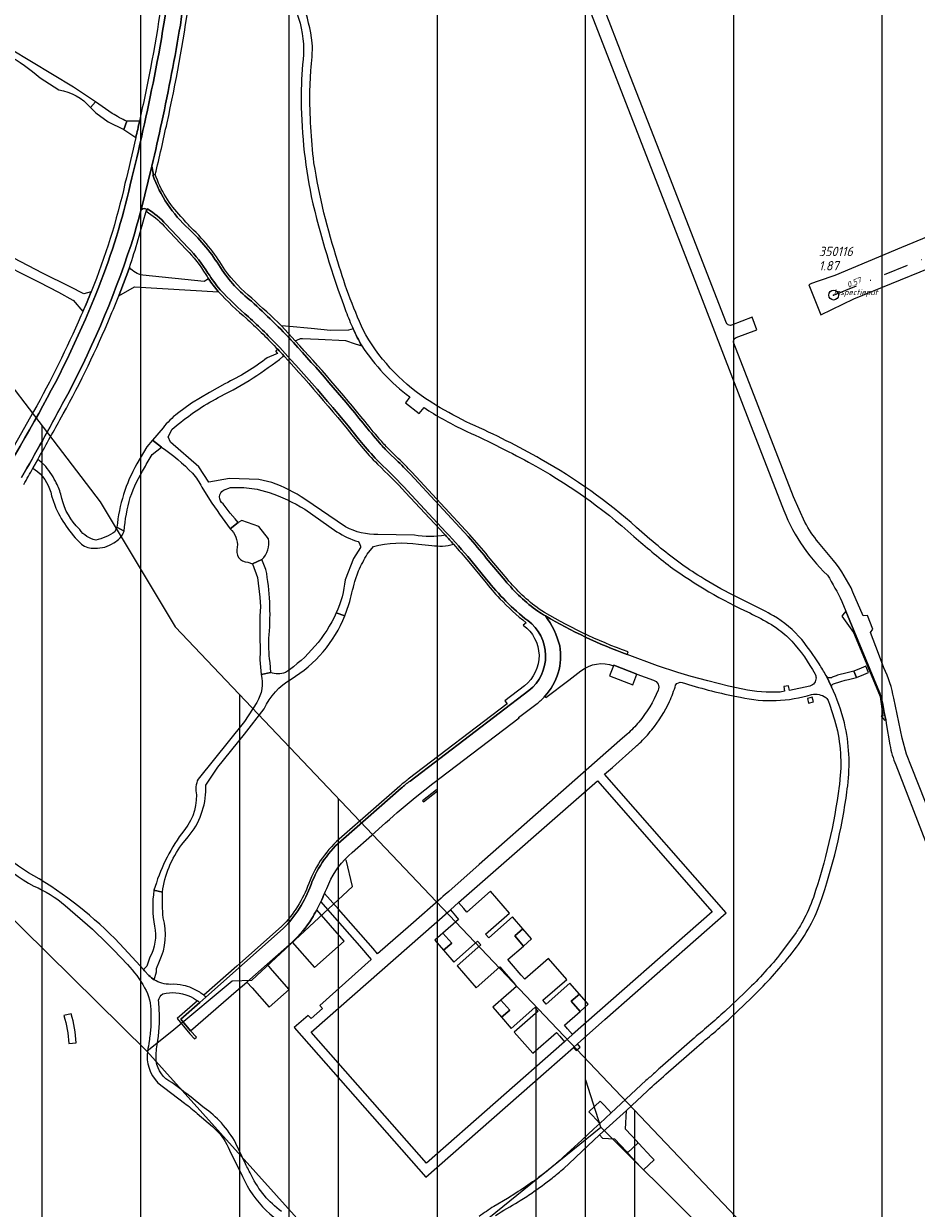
# Model space of a CAD drawing. Extents: x 148869 to 161638, y 453607 to 469810.
# Tile 390 of 656: x 155794 to 155975, y 462222 to 462462. Entities that reach past the tile are written whole.
import ezdxf
from ezdxf.lldxf.tags import DXFTag

# ---------------------------------------------------------------- set-up
doc = ezdxf.new("R2010")
doc.units = 0
doc.header["$PDMODE"] = 32
doc.header["$PDSIZE"] = 2
doc.linetypes.add('RI-VWA', pattern=[11, 5, -3, 0, -3])
doc.layers.get('0').update_dxf_attribs({"linetype": 'CONTINUOUS'})
doc.layers.get('DEFPOINTS').update_dxf_attribs({"linetype": 'CONTINUOUS'})
for name, color, linetype in [('2022', 10, 'CONTINUOUS'), ('2022 hatch', 10, 'CONTINUOUS'), ('2024 hatch', 160, 'CONTINUOUS')]:
    doc.layers.add(name, color=color, linetype=linetype)
for name, color, linetype, lineweight in [('B-OI-RI-DRUKLEIDING-G-niet meenemen', 190, 'RI-PERS', 18), ('B-OI-RI-VACUUMLEIDING-G-niet meenemen', 190, 'RI-VACUUM', 18), ('B-OI-RI-VWA-BOB-T18', 34, 'CONTINUOUS', 18), ('B-OI-RI-VWA_PUTDEKSELHOOGTE-T25', 34, 'CONTINUOUS', 25), ('B-OI-RI-VWA_PUTNUMMER-T25', 34, 'CONTINUOUS', 25), ('B-OI-RI-VWA_RIOOLPUT-S', 34, 'CONTINUOUS', 25), ('B-OI-RI-VWA_TRANSPORTLEIDING-G', 34, 'RI-VWA', 18), ('B-RO-VH-VERHARDING_ASFALT-GV', 251, 'CONTINUOUS', 18), ('B-RO-VH-VERHARDING_FUNDERING_ZAND-GV', 251, 'CONTINUOUS', 18), ('B-RO-VH-VERHARDING_GESLOTEN-GV', 251, 'CONTINUOUS', 18), ('B-RO-VH-VERHARDING_GRASBETONSTEEN-GV', 251, 'CONTINUOUS', 18), ('B-RO-VH-VERHARDING_HALFVERHARDING-GV', 251, 'CONTINUOUS', 18), ('B-RO-VH-VERHARDING_HALFVERHARDING_GRIND-GV', 251, 'CONTINUOUS', 18), ('B-RO-VH-VERHARDING_OPEN-GV', 251, 'CONTINUOUS', 18), ('B-RO-VH-VERHARDING_STRAATBAKSTEEN-GV', 251, 'CONTINUOUS', 18)]:
    doc.layers.add(name, color=color, linetype=linetype, lineweight=lineweight)
doc.styles.add('NLCS-ISO-M500-T18_CURSIEF', font='NLCS-ISO.ttf', dxfattribs={"oblique": 15, "height": 0.9})
doc.styles.add('NLCS-ISO-M750-T25_CURSIEF', font='NLCS-ISO.ttf', dxfattribs={"oblique": 15, "height": 1.875})
tags = doc.linetypes.add('RI-PERS', pattern='A,7,-2,["P",Standard,S=1.8,R=0,X=-0.5,Y=-0.9],-2,7,-2,[102,NLCS.SHX,S=1,R=180,X=0,Y=0],-2', length=22).pattern_tags.tags
tags[6] = DXFTag(74, 10)
tags = doc.linetypes.add('RI-VACUUM', pattern='A,7,-2,["V",Standard,S=1.8,R=0,X=-0.5,Y=-0.9],-2,7,-2,[102,NLCS.SHX,S=1,R=180,X=0,Y=0],-2', length=22).pattern_tags.tags
tags[6] = DXFTag(74, 10)

# ---------------------------------------------------------------- blocks, each defined once
blk = doc.blocks.new('ACMAP_ANN_TEMPLATE_vwa-nap-l')
at = {"color": 0, "linetype": 'ByBlock', "style": 'NLCS-ISO-M500-T18_CURSIEF', "oblique": 15}
blk.add_attdef('vwa-nap-l', (3.3, 0.2), '', height=1.2, dxfattribs=at)
blk = doc.blocks.new('ACMAP_ANN_TEMPLATE_type knoop')
at = {"layer": 'DEFPOINTS', "style": 'NLCS-ISO-M500-T18_CURSIEF', "oblique": 15}
blk.add_attdef('type_knoop', (0, 0), '', height=1.2, dxfattribs=at)
blk = doc.blocks.new('ACMAP_ANN_TEMPLATE_vwa-puth')
at = {"color": 0, "linetype": 'ByBlock', "style": 'NLCS-ISO-M750-T25_CURSIEF', "oblique": 15}
blk.add_attdef('vwa-puth', (-3, 5), '', height=1.88, dxfattribs=at)
blk = doc.blocks.new('ACMAP_ANN_TEMPLATE_vwa-putnr')
at = {"color": 0, "linetype": 'ByBlock', "style": 'NLCS-ISO-M750-T25_CURSIEF', "oblique": 15}
blk.add_attdef('vaw-putnr', (-3, 7.9), '', height=1.88, dxfattribs=at)

msp = doc.modelspace()

# ---------------------------------------------------------------- hatches: boundary and pattern name
at = {"layer": '2022 hatch'}
h = msp.add_hatch(dxfattribs=at)
h.set_pattern_fill('ANSI31', color=256, scale=19.992, angle=45)
h.set_pattern_definition([(90, (0, 0), (-19.992, 0), [])])
h.paths.add_polyline_path([(155957.39, 462199.72), (155824.6, 462339.47), (155809.4, 462364.77), (155712.06, 462492.35), (155741.32, 462534.94), (155724.45, 462653.5), (155647.56, 462844.84), (155571.03, 462835.78), (155539.5, 462940.93), (155214.41, 462860.04), (154975.03, 462800.21), (154771.75, 462639.51), (154795.06, 462617.84), (154687.68, 462525.32), (154739.27, 462359.61), (154777.22, 462294.15), (154815.26, 462238.26), (154900.32, 462169.47), (154928.55, 462144.03), (154992.39, 461993.67), (155064.08, 461959.84), (155069.75, 461944.78), (155080.62, 461929.02), (155099.54, 461841.43), (155124.54, 461788.65), (155176.21, 461747.53), (155253.1, 461670.14), (155301.18, 461625.42), (155386.96, 461536.3), (155426.74, 461562.76), (155670.4, 461472.54), (155778.97, 461514.91), (155823.82, 461578.91), (155914.94, 461739.53), (155884.36, 461781.4), (155900.67, 461812.33), (155940.19, 461941.25), (155946.89, 461971.72), (155993.5, 462030.18), (155993.12, 462149.22)])
at = {"layer": '2024 hatch'}
h = msp.add_hatch(dxfattribs=at)
h.set_pattern_fill('ANSI31', color=256, scale=29.988, angle=45)
h.set_pattern_definition([(90, (0, 0), (-29.988, 0), [])])
h.paths.add_polyline_path([(155468.24, 462509.2), (155430.3, 462608.99), (155317.39, 462696.7), (155326.79, 462885.8), (155421.55, 463128.67), (155681.88, 463221.51), (155808.81, 463270.9), (155858.2, 463353.96), (156235.32, 463468.35), (156395.06, 463466.8), (156874.43, 463576.88), (157060.31, 463303.94), (157149.74, 462870.77), (157067.92, 462815.11), (157047.81, 462789.79), (157071.17, 462711.57), (156936.5, 462350.7), (156856.27, 462251.62), (156803.36, 462113.22), (156627.76, 461893.96), (156524.84, 461717.19), (156312.22, 461660.25), (156176.03, 461568.49), (155937.87, 461968.15)])

# ---------------------------------------------------------------- linework, layer by layer
at = {"layer": '2022', "flags": 128}
msp.add_lwpolyline([(154900.32, 462169.47), (154815.26, 462238.26), (154777.22, 462294.15), (154739.27, 462359.61), (154687.68, 462525.32), (154795.06, 462617.84), (154771.75, 462639.51), (154975.03, 462800.21), (155214.41, 462860.04), (155539.5, 462940.93), (155571.03, 462835.78), (155647.56, 462844.84), (155724.45, 462653.5), (155741.32, 462534.94), (155712.06, 462492.35), (155809.4, 462364.77), (155824.6, 462339.47), (155957.39, 462199.72)], dxfattribs=at)
at = {"layer": 'B-OI-RI-DRUKLEIDING-G-niet meenemen'}
for p, q in [((155860.5, 462286.9), (155859.2, 462292.3)), ((155784, 462288), (155818.84, 462253.62)), ((155840.1, 462268), (155860.5, 462286.9)), ((155824.3, 462257.98), (155836.1, 462267.8)), ((155836.1, 462267.8), (155840.1, 462268)), ((155818.84, 462253.62), (155824.3, 462257.98)), ((155818.84, 462253.62), (155858.5, 462209.5)), ((155910.7, 462238.2), (155907.7, 462247.7)), ((155882.4, 462215.3), (155910.7, 462238.2)), ((155931.1, 462217.9), (155910.7, 462238.2))]:
    msp.add_line(p, q, dxfattribs=at)
at = {"layer": 'B-OI-RI-VACUUMLEIDING-G-niet meenemen'}
for p, q in [((155860.5, 462286.9), (155859.2, 462292.3)), ((155784, 462288), (155818.84, 462253.62)), ((155840.1, 462268), (155860.5, 462286.9)), ((155824.3, 462257.98), (155836.1, 462267.8)), ((155836.1, 462267.8), (155840.1, 462268)), ((155818.84, 462253.62), (155824.3, 462257.98)), ((155818.84, 462253.62), (155858.5, 462209.5)), ((155910.7, 462238.2), (155907.7, 462247.7)), ((155882.4, 462215.3), (155910.7, 462238.2)), ((155931.1, 462217.9), (155910.7, 462238.2))]:
    msp.add_line(p, q, dxfattribs=at)
at = {"layer": 'B-OI-RI-VWA_RIOOLPUT-S'}
msp.add_point((155957.81, 462406.62), dxfattribs=at)
at = {"layer": 'B-OI-RI-VWA_TRANSPORTLEIDING-G', "color": 251}
msp.add_line((155957.81, 462406.62), (156004.11, 462425.41), dxfattribs=at)
at = {"layer": 'B-RO-VH-VERHARDING_ASFALT-GV', "flags": 128}
for points in [[(155936.12, 462400.92), (155923.24, 462434.06), (155915.53, 462453.91), (155914.72, 462456.08), (155909.17, 462470.41), (155908.63, 462472.04), (155899.04, 462507.72)], [(156036.68, 462436.41), (156092.87, 462459.43), (156090.54, 462464.95), (156088.4, 462464.08), (156088.28, 462464.03), (156079.08, 462460.35), (156064.01, 462454.38), (156057.02, 462451.62), (156024.22, 462438.01), (156023.23, 462437.6), (155971.52, 462416.23), (155958.03, 462410.61), (155954.71, 462409.46), (155953.35, 462408.94), (155952.8, 462408.69)], [(155908.79, 462463.56), (155918.53, 462438.36), (155930.05, 462408.69), (155940.66, 462381.26), (155947.35, 462364.05)], [(155851.83, 462447.86), (155852.03, 462452.07)], [(155952.8, 462408.69), (155954.95, 462403.32), (155955.22, 462402.62), (155961.89, 462405.86), (156000, 462421.35), (156025.59, 462431.84), (156032.7, 462434.8)], [(155938.1, 462398.02), (155942.28, 462399.61), (155941.32, 462402.13), (155937.16, 462400.52)], [(155952.02, 462360.64), (155949.66, 462365.79), (155937.64, 462396.92)], [(155872.06, 462386), (155871.19, 462384.82), (155873.98, 462382.65), (155874.94, 462383.84)], [(155957.78, 462352.89), (155954.76, 462356.57)], [(155941.39, 462343.94), (155937.5, 462345.87)], [(155967.99, 462331.2), (155966.88, 462334.07), (155965.24, 462338.33), (155965.77, 462338.99), (155964.64, 462341.76), (155963.76, 462341.7), (155961.73, 462346.5)], [(155959.46, 462344.64), (155960.28, 462342.67), (155966.77, 462326.99), (155967.15, 462326.04), (155967.44, 462325.1), (155967.69, 462324.13), (155968.07, 462322.15), (155968.35, 462320.65), (155968.46, 462319.91), (155969.21, 462315.58)], [(155945.24, 462339.92), (155946.35, 462339.18)], [(155939.47, 462326.85), (155936.51, 462327.44), (155932.36, 462328.53), (155929, 462329.41), (155926.31, 462330.21), (155922.19, 462331.58), (155916.07, 462333.89)], [(155913.29, 462331.58), (155913.33, 462331.69), (155917.99, 462329.9), (155921.34, 462328.69)], [(155899.4, 462325.44), (155899.6, 462325.19), (155904.24, 462328.71), (155906.7, 462330.57)], [(155956.28, 462329.62), (155957.4, 462327.33)], [(155957.4, 462327.33), (155956.28, 462329.62)], [(155958.32, 462329.57), (155957.53, 462329.26)], [(155957.8, 462327.93), (155959.26, 462328.42), (155960.12, 462328.66), (155960.81, 462328.84), (155962.45, 462329.25), (155961.93, 462330.49), (155961.64, 462330.44), (155959.71, 462329.96)], [(155952.99, 462327.47), (155948.88, 462326.57), (155948.7, 462327.57), (155947.73, 462327.42), (155947.89, 462326.43), (155947.01, 462326.29)], [(155937.82, 462325.44), (155938.96, 462325.22)], [(155956.79, 462324.36), (155957, 462323.83), (155958.02, 462320.66)], [(155977.81, 462300.39), (155973.56, 462311.12), (155972.55, 462313.74), (155971.66, 462316.92), (155969.98, 462325.02)], [(155916.05, 462317.76), (155914.59, 462316.45), (155886.13, 462291.41), (155879.94, 462285.93), (155879.56, 462285.6), (155879.29, 462285.36), (155878.77, 462284.91), (155878.41, 462284.56), (155878.41, 462284.57), (155872.29, 462279.2), (155865.56, 462273.29), (155864.65, 462274.35), (155857.64, 462282.31), (155854.82, 462285.52)], [(155854.05, 462283.83), (155856.38, 462281.17), (155861.87, 462274.89), (155864.26, 462272.18), (155853.86, 462262.86), (155854.37, 462262.25), (155852.08, 462260.23), (155851.47, 462260.82), (155848.68, 462258.39), (155875.3, 462228.12), (155899.67, 462249.49), (155905.17, 462254.36), (155905.96, 462255.06), (155911.54, 462260), (155936.07, 462281.61), (155911.46, 462309.67), (155913.06, 462311.03), (155917.73, 462315.21), (155918.03, 462315.48), (155918.17, 462315.61)], [(155970.38, 462311.52), (155976.39, 462296.06)], [(155802.34, 462283.11), (155807.85, 462278.27), (155810.84, 462275.42), (155812.2, 462274.01), (155814.97, 462271.15)], [(155950.2, 462277.62), (155946.87, 462273.07)], [(155819.29, 462268.93), (155818.39, 462269.89), (155818.18, 462270.12), (155817.51, 462270.86), (155814.3, 462274.35)], [(155829.58, 462263.43), (155830.83, 462264.54)], [(155939.81, 462265.42), (155935.83, 462261.65)], [(155936.87, 462260.25), (155941.2, 462264.38)], [(155819.68, 462261.38), (155819.66, 462259.38), (155819.65, 462258.41)], [(155929.18, 462255.89), (155922.75, 462250.25)], [(155923.84, 462248.91), (155930.15, 462254.44)], [(155821.11, 462247.22), (155826.48, 462243.09)], [(155825.78, 462245.81), (155823.91, 462247.24)], [(155919.85, 462247.65), (155912.82, 462241.11), (155910.53, 462238.97), (155909.32, 462237.85), (155906.89, 462235.61), (155903.17, 462232.18)], [(155903.24, 462229.88), (155905.47, 462231.93), (155907.09, 462233.48), (155909.24, 462235.49), (155910.46, 462236.64), (155915.88, 462241.59), (155920.15, 462245.59)], [(155829.07, 462240.97), (155832.12, 462238.34)], [(155838.81, 462230.78), (155836.88, 462234.93)], [(155835.58, 462233.55), (155838.2, 462228.22)], [(155893.53, 462224.86), (155891.81, 462223.81), (155889.04, 462222.19)]]:
    msp.add_lwpolyline(points, dxfattribs=at)
at = {"layer": 'B-RO-VH-VERHARDING_ASFALT-GV'}
for points in [[(155852.34, 462457.67, 0.047361), (155850.46, 462465.59)], [(155849.22, 462463.72, -0.094492), (155850.57, 462455.3)], [(155850.57, 462455.3, 0.018559), (155850.07, 462447.22)], [(155852.03, 462452.07, 0.042847), (155852.34, 462457.67)], [(155850.07, 462447.22, 0.049501), (155852.13, 462426.55)], [(155852.68, 462433.41, -0.030503), (155851.83, 462447.86)], [(155857.52, 462413.38, -0.040174), (155852.68, 462433.41)], [(155852.13, 462426.55, 0.033319), (155859.15, 462403.32)], [(155863.14, 462398.56, -0.042155), (155857.52, 462413.38)], [(155859.15, 462403.32, 0.018098), (155860.61, 462399.8)], [(155936.31, 462400.72, -0.072613), (155936.12, 462400.92)], [(155937.16, 462400.52, -0.239338), (155936.31, 462400.72)], [(155860.61, 462399.8, 0.018285), (155862.35, 462396.35)], [(155876.32, 462384.99, -0.118101), (155863.14, 462398.56)], [(155937.57, 462397.27, -0.300123), (155938.1, 462398.02)], [(155862.35, 462396.35, 0.086601), (155872.06, 462386)], [(155937.64, 462396.92, -0.107595), (155937.57, 462397.27)], [(155874.94, 462383.84, 0.033394), (155882.79, 462379.41)], [(155877.36, 462384.35, -0.001127), (155876.32, 462384.99)], [(155884.35, 462380.57, -0.026912), (155877.36, 462384.35)], [(155882.79, 462379.41, -0.016942), (155896.1, 462372.81)], [(155898.64, 462373.36, 0.02665), (155884.35, 462380.57)], [(155896.1, 462372.81, -0.059751), (155917.42, 462357.75)], [(155917.95, 462359.59, 0.053421), (155898.64, 462373.36)], [(155947.35, 462364.05, 0.119143), (155956.56, 462349.95)], [(155922.3, 462355.85, -0.007033), (155917.95, 462359.59)], [(155954.76, 462356.57, -0.055204), (155952.02, 462360.64)], [(155917.42, 462357.75, 0.01404), (155924.79, 462351.65)], [(155930.92, 462349.58, -0.038044), (155922.3, 462355.85)], [(155961.73, 462346.5, 0.065677), (155957.78, 462352.89)], [(155924.79, 462351.65, 0.046663), (155940.84, 462342.28)], [(155956.56, 462349.95, -0.028389), (155959.46, 462344.64)], [(155937.5, 462345.87, -0.022754), (155930.92, 462349.58)], [(155945.64, 462341.7, 0.018908), (155941.39, 462343.94)], [(155916.07, 462333.89, -0.046341), (155899.51, 462341.68)], [(155899.51, 462341.68, -0.09434), (155902.4, 462335.62)], [(155940.84, 462342.28, -0.020436), (155945.24, 462339.92)], [(155951.35, 462336.92, 0.080656), (155945.64, 462341.7)], [(155946.35, 462339.18, -0.055005), (155949.36, 462336.57)], [(155902.4, 462335.62, -0.233515), (155899.4, 462325.44)], [(155949.36, 462336.57, -0.052836), (155954.07, 462329.93)], [(155954.89, 462331.96, 0.029411), (155951.35, 462336.92)], [(155906.7, 462330.57, -0.265343), (155913.29, 462331.58)], [(155956.28, 462329.62, 0.013173), (155954.89, 462331.96)], [(155969.98, 462325.02, 0.064457), (155967.99, 462331.2)], [(155921.34, 462328.69, -0.477784), (155922.3, 462326.66)], [(155925.85, 462327.69, -0.36179), (155927.16, 462328.19)], [(155954.25, 462329.19, -0.335876), (155952.99, 462327.47)], [(155954.07, 462329.93, -0.109834), (155954.25, 462329.19)], [(155957.53, 462329.26, -0.415744), (155956.28, 462329.62)], [(155958.61, 462329.67, 0.010522), (155958.32, 462329.57)], [(155959.71, 462329.96, 0.032827), (155958.61, 462329.67)], [(155922.3, 462326.66, -0.078333), (155918.42, 462320.21)], [(155924.62, 462324.38, 0.03441), (155925.85, 462327.69)], [(155927.16, 462328.19, 0.022691), (155937.82, 462325.44)], [(155947.01, 462326.29, -0.063071), (155939.47, 462326.85)], [(155953.34, 462325.8, -0.197783), (155956.25, 462325.18)], [(155957.4, 462327.33, -0.285714), (155957.57, 462327.82)], [(155959.99, 462320.02, 0.054457), (155957.4, 462327.33)], [(155957.57, 462327.82, -0.131931), (155957.8, 462327.93)], [(155921.02, 462318.63, 0.066341), (155924.62, 462324.38)], [(155938.96, 462325.22, 0.131641), (155953.34, 462325.8)], [(155956.25, 462325.18, -0.111959), (155956.79, 462324.36)], [(155918.42, 462320.21, -0.035303), (155916.05, 462317.76)], [(155918.51, 462315.92, 0.03673), (155921.02, 462318.63)], [(155958.02, 462320.66, -0.093882), (155959.1, 462308.62)], [(155960.66, 462307.29, 0.089851), (155959.99, 462320.02)], [(155918.17, 462315.61, 0.004586), (155918.51, 462315.92)], [(155969.21, 462315.58, 0.0546), (155970.38, 462311.52)], [(155958.93, 462307.21, -0.048053), (155953.72, 462284.71)], [(155959.1, 462308.62, -0.010716), (155958.93, 462307.21)], [(155960.33, 462304.8, 0.005186), (155960.66, 462307.29)], [(155954.58, 462282.15, 0.051287), (155960.33, 462304.8)], [(155781.23, 462300.28, 0.109258), (155796.02, 462287)], [(155797.05, 462288.46, -0.112983), (155782.53, 462301.41)], [(155814.3, 462274.35, 0.070807), (155797.05, 462288.46)], [(155796.02, 462287, -0.076789), (155802.34, 462283.11)], [(155854.82, 462285.52, -0.006031), (155854.05, 462283.83)], [(155953.72, 462284.71, -0.043471), (155951.57, 462279.85)], [(155948.49, 462272.37, 0.077306), (155954.58, 462282.15)], [(155951.57, 462279.85, -0.021082), (155950.2, 462277.62)], [(155814.97, 462271.15, -0.054348), (155818.41, 462266.44)], [(155946.87, 462273.07, -0.029452), (155939.81, 462265.42)], [(155941.2, 462264.38, 0.029594), (155948.49, 462272.37)], [(155820.35, 462268.06, -0.057792), (155819.29, 462268.93)], [(155818.41, 462266.44, -0.13876), (155819.68, 462261.38)], [(155821.9, 462267.35, -0.073092), (155820.35, 462268.06)], [(155823.71, 462267.12, -0.077352), (155821.9, 462267.35)], [(155826.23, 462266.91, 0.064243), (155823.71, 462267.12)], [(155829.58, 462265.51, 0.091779), (155826.23, 462266.91)], [(155821.21, 462263.89, -0.194183), (155822.1, 462265.22)], [(155821.36, 462262.13, 0.013636), (155821.21, 462263.89)], [(155822.1, 462265.22, -0.157018), (155827.35, 462264.78)], [(155827.35, 462264.78, -0.059617), (155829.14, 462263.78)], [(155829.14, 462263.78, -0.01631), (155829.58, 462263.43)], [(155830.4, 462264.91, 0.023868), (155829.58, 462265.51)], [(155830.83, 462264.54, 0.014698), (155830.4, 462264.91)], [(155820.95, 462254.89, 0.055386), (155821.37, 462261.94)], [(155821.37, 462261.94, 0.00558), (155821.36, 462262.13)], [(155935.83, 462261.65, -0.007015), (155929.18, 462255.89)], [(155930.15, 462254.44, 0.011892), (155936.87, 462260.25)], [(155819.65, 462258.41, -0.010019), (155819.33, 462255.62)], [(155819.33, 462255.62, -0.00746), (155819.01, 462253.61)], [(155820.75, 462251.58, -0.057445), (155820.95, 462254.89)], [(155819.01, 462253.61, 0.234426), (155821.11, 462247.22)], [(155823.91, 462247.24, -0.245544), (155820.75, 462251.58)], [(155921.61, 462249.22, -0.000881), (155919.85, 462247.65)], [(155922.75, 462250.25, -0.00092), (155921.61, 462249.22)], [(155920.15, 462245.59, -0.005133), (155923.84, 462248.91)], [(155830.43, 462242.15, 0.020731), (155825.78, 462245.81)], [(155826.48, 462243.09, -0.009746), (155829.07, 462240.97)], [(155833.96, 462239.06, 0.057187), (155830.43, 462242.15)], [(155832.12, 462238.34, -0.018463), (155832.72, 462237.8)], [(155832.72, 462237.8, -0.109253), (155835.58, 462233.55)], [(155836.88, 462234.93, 0.061566), (155833.96, 462239.06)], [(155840.06, 462228.4, 0.005161), (155838.81, 462230.78)], [(155903.17, 462232.18, -0.014156), (155900.29, 462229.7)], [(155838.2, 462228.22, 0.187596), (155849.97, 462216.71)], [(155846.13, 462221.16, -0.126884), (155840.06, 462228.4)], [(155896.73, 462224.87, 0.018253), (155900.86, 462227.91)], [(155900.29, 462229.7, -0.013897), (155897.36, 462227.45)], [(155900.86, 462227.91, 0.011061), (155903.24, 462229.88)], [(155897.36, 462227.45, -0.007026), (155893.53, 462224.86)], [(155889.37, 462220.36, -0.00225), (155894.02, 462223.13)], [(155894.02, 462223.13, 0.011623), (155896.73, 462224.87)], [(155889.04, 462222.19, 0.000846), (155886.08, 462220.15)]]:
    msp.add_lwpolyline(points, format="xyb", dxfattribs=at)
at = {"layer": 'B-RO-VH-VERHARDING_ASFALT-GV', "flags": 128}
for points in [[(155905.01, 462256.96), (155903.37, 462255.5), (155875.46, 462230.94), (155852.14, 462257.43), (155880.27, 462282.18), (155881.93, 462283.66), (155910.01, 462308.34), (155933.27, 462281.8)], [(155905.17, 462254.36), (155905.73, 462253.72), (155906.54, 462254.43), (155905.96, 462255.06)]]:
    msp.add_lwpolyline(points, close=True, dxfattribs=at)
at = {"layer": 'B-RO-VH-VERHARDING_FUNDERING_ZAND-GV'}
for points in [[(155783.29, 462458.39, -0.104155), (155797.27, 462450.62)], [(155801.09, 462448.16, -0.182897), (155807.45, 462444.6)], [(155816.64, 462438.51, 0.001507), (155817.37, 462441.81)], [(155815.34, 462412.18, -0.008206), (155813.19, 462406.49)], [(155818.02, 462410.64, -0.160171), (155815.34, 462412.18)], [(155833.31, 462407.35, -0.025123), (155831.36, 462409.92)], [(155805.92, 462403.28, 0.008001), (155807.61, 462407.3)], [(155862.35, 462396.35, -0.018285), (155860.61, 462399.8)], [(155845.35, 462395.66, -0.004539), (155844.88, 462395.26)], [(155846.61, 462394.33, 0.003456), (155845.35, 462395.66)], [(155833.86, 462386.19, 0.055208), (155846.4, 462394.2)], [(155843.24, 462393.94, -0.053695), (155834.65, 462388.68)], [(155825.21, 462380.51, -0.047551), (155833.86, 462386.19)], [(155825.09, 462382.67, 0.073519), (155822.15, 462379.73)], [(155818.37, 462371.69, -0.007026), (155819.96, 462374.38)], [(155821.85, 462375.83, -0.053554), (155828.11, 462370.55)], [(155816.81, 462372.45, 0.102725), (155812.81, 462359.65)], [(155815.5, 462365.68, -0.044889), (155818.37, 462371.69)], [(155828.11, 462370.55, -0.058466), (155830, 462367.75)], [(155834.3, 462364.39, -0.553376), (155834.38, 462367.14)], [(155843.58, 462366.65, -0.056008), (155850.83, 462363.28)], [(155850.86, 462365.31, 0.059175), (155844.16, 462368.68)], [(155814.27, 462358.84, -0.048815), (155815.5, 462365.68)], [(155831.52, 462365.23, 0.007829), (155835.72, 462359.34)], [(155865.62, 462358.15, -0.126798), (155859.07, 462359.71)], [(155835.72, 462359.34, -0.224609), (155837.17, 462355.59)], [(155842.16, 462353.09, 0.227694), (155843.5, 462357.3)], [(155857.32, 462358.72, 0.070593), (155861.65, 462356.72)], [(155879.27, 462358, -0.085276), (155873.01, 462358.02)], [(155880.9, 462356.2, 0.003801), (155879.27, 462358)], [(155837.17, 462355.59, 0.530295), (155839.29, 462352.6)], [(155861.65, 462356.72, -0.186048), (155862.08, 462355.51)], [(155864.69, 462355.75, -0.103288), (155873.84, 462356.19)], [(155876.49, 462355.97, 0.112939), (155880.9, 462356.2)], [(155861.7, 462350.8, -0.024391), (155863.46, 462354.21)], [(155843.62, 462337.85, 0.064097), (155842.97, 462351.09)], [(155858.98, 462349.01, -0.082545), (155857.18, 462342.28)], [(155859.75, 462344.03, 0.007898), (155860.92, 462348.67)], [(155857.19, 462342.28, -0.135435), (155846.89, 462330.22)], [(155848.06, 462328.9, 0.16174), (155858.92, 462341.73)], [(155843.8, 462332.28, -0.057966), (155843.62, 462337.85)], [(155841.99, 462329.85, -0.194822), (155841.12, 462324.16)], [(155842.58, 462322.87, -0.151869), (155848.06, 462328.9)], [(155846.89, 462330.22, -0.178604), (155843.92, 462330.25)], [(155827.66, 462297.49, 0.170706), (155830.82, 462307.45)], [(155829.23, 462308.66, 0.169874), (155828.9, 462305.48)], [(155828.9, 462305.48, -0.188067), (155825.89, 462297.6)], [(155825.89, 462297.6, 0.086804), (155820.31, 462286.17)], [(155822.02, 462285.78, -0.13114), (155825.95, 462295.42)]]:
    msp.add_lwpolyline(points, format="xyb", dxfattribs=at)
at = {"layer": 'B-RO-VH-VERHARDING_FUNDERING_ZAND-GV', "flags": 128}
for points in [[(155807.45, 462444.6), (155808.45, 462445.75), (155804, 462448.73), (155791.29, 462456.38)], [(155797.27, 462450.62), (155801.09, 462448.16)], [(155817.37, 462441.81), (155814.8, 462441.79), (155814.19, 462440.11), (155816.64, 462438.51)], [(155807.61, 462407.3), (155806.09, 462406.91), (155803.38, 462408.26), (155797.77, 462411.05), (155784.69, 462417.88), (155774.49, 462422.92)], [(155787.64, 462413.98), (155797.11, 462409.25), (155800.96, 462407.19), (155803.88, 462405.62), (155803.93, 462405.6), (155805.92, 462403.28)], [(155831.36, 462409.92), (155830.43, 462409.34), (155818.02, 462410.64)], [(155813.19, 462406.49), (155816.39, 462408.27), (155833.36, 462407.3), (155833.31, 462407.35)], [(155860.61, 462399.8), (155859.68, 462399.5), (155859.65, 462399.5), (155856.05, 462399.47), (155852.14, 462399.85), (155847.72, 462400.28), (155846.1, 462400.43), (155848.89, 462397.35), (155849.83, 462397.8), (155849.97, 462397.87), (155850.34, 462397.85), (155853.56, 462397.68)], [(155853.56, 462397.68), (155859.05, 462397.4), (155860.98, 462396.78), (155862.35, 462396.35)], [(155844.88, 462395.26), (155845.31, 462394.82), (155844.99, 462394.68), (155843.24, 462393.94)], [(155846.4, 462394.2), (155846.61, 462394.33)], [(155834.65, 462388.68), (155831.52, 462386.9), (155827.93, 462384.75), (155825.09, 462382.67)], [(155822.15, 462379.73), (155820.02, 462377.25), (155821.85, 462375.83)], [(155844.16, 462368.68), (155841.51, 462369.33), (155835.61, 462369.5), (155831.43, 462368.76), (155829.4, 462371.88), (155823.67, 462376.86), (155823.19, 462377.91), (155823.98, 462379.48), (155825.21, 462380.51)], [(155819.96, 462374.38), (155821.85, 462375.83), (155820.02, 462377.25), (155818.85, 462375.88), (155816.81, 462372.45)], [(155830, 462367.75), (155831.52, 462365.23)], [(155834.38, 462367.14), (155835.78, 462367.67), (155838.49, 462367.7), (155841.17, 462367.32), (155841.37, 462367.26), (155843.58, 462366.65)], [(155835.72, 462359.34), (155837.36, 462360.61), (155836.71, 462361.34), (155835.72, 462362.47), (155834.3, 462364.39)], [(155859.07, 462359.71), (155850.86, 462365.31)], [(155850.83, 462363.28), (155857.32, 462358.72)], [(155812.81, 462359.65), (155814.27, 462358.84)], [(155843.5, 462357.3), (155841.49, 462359.8), (155838.07, 462360.99), (155837.36, 462360.61), (155835.72, 462359.34)], [(155873.01, 462358.02), (155865.62, 462358.15)], [(155862.08, 462355.51), (155860.69, 462353.32), (155858.98, 462349.01)], [(155863.46, 462354.21), (155864.69, 462355.75)], [(155873.84, 462356.19), (155876.49, 462355.97)], [(155839.29, 462352.6), (155840.26, 462352.24), (155842.16, 462353.09)], [(155842.97, 462351.09), (155842.16, 462353.09), (155840.26, 462352.24), (155841.26, 462349.47), (155841.69, 462345.48), (155841.83, 462343.53), (155841.75, 462341.7), (155841.73, 462337.82), (155841.79, 462334.5), (155841.7, 462332.83)], [(155860.92, 462348.67), (155861.7, 462350.8)], [(155857.18, 462342.28), (155857.19, 462342.28), (155858.92, 462341.73), (155859.75, 462344.03)], [(155858.92, 462341.73), (155857.19, 462342.28)], [(155841.7, 462332.83), (155841.99, 462329.85), (155843.92, 462330.25), (155843.8, 462332.28)], [(155843.92, 462330.25), (155841.99, 462329.85)], [(155841.12, 462324.16), (155838.6, 462320.3), (155829.23, 462308.66)], [(155830.82, 462307.45), (155832.84, 462310.5), (155833.25, 462311.11), (155838.59, 462317.74), (155842.58, 462322.87)], [(155825.95, 462295.42), (155827.24, 462296.98), (155827.66, 462297.49)], [(155820.31, 462286.17), (155822.02, 462285.78)]]:
    msp.add_lwpolyline(points, dxfattribs=at)
at = {"layer": 'B-RO-VH-VERHARDING_GESLOTEN-GV', "flags": 128}
msp.add_lwpolyline([(155953.73, 462324.3), (155953.47, 462325.26), (155952.51, 462325), (155952.76, 462324.04)], close=True, dxfattribs=at)
for points in [[(155803.58, 462261.14), (155802.1, 462260.8)], [(155803.09, 462255.14), (155804.56, 462255.3)]]:
    msp.add_lwpolyline(points, dxfattribs=at)
at = {"layer": 'B-RO-VH-VERHARDING_GESLOTEN-GV'}
for points in [[(155804.56, 462255.3, 0.059571), (155803.58, 462261.14)], [(155802.1, 462260.8, -0.056405), (155803.09, 462255.14)]]:
    msp.add_lwpolyline(points, format="xyb", dxfattribs=at)
at = {"layer": 'B-RO-VH-VERHARDING_GRASBETONSTEEN-GV', "flags": 128}
for points in [[(155820.57, 462431.06), (155820.2, 462430.98), (155820.05, 462430.94)], [(155818.98, 462424.06), (155818.9, 462423.93), (155818.7, 462423.61)], [(155822.35, 462420.6), (155826.84, 462415.86)], [(155827.22, 462416.22), (155822.73, 462420.96)], [(155833.31, 462407.35), (155833.36, 462407.3)], [(155839.1, 462401.82), (155839.31, 462401.62)], [(155848.89, 462397.35), (155846.1, 462400.43)], [(155867.88, 462374.63), (155869.39, 462373.19)], [(155869.74, 462373.57), (155868.24, 462375.01)], [(155872.11, 462370.42), (155883.84, 462357.76)], [(155884.22, 462358.12), (155872.49, 462370.77)], [(155871.21, 462366.66), (155879, 462358.3), (155879.27, 462358)], [(155879.38, 462358.66), (155871.59, 462367.02)], [(155883.98, 462352.65), (155887.18, 462348.76)], [(155887.59, 462349.09), (155884.39, 462352.98)], [(155887.54, 462353.4), (155891.35, 462348.84)], [(155891.75, 462349.17), (155887.95, 462353.73)], [(155895.62, 462340.32), (155895.01, 462339.8)], [(155916.07, 462333.89), (155916.25, 462334.39)], [(155895.25, 462327.56), (155891.26, 462324.53), (155891.77, 462323.91), (155871.76, 462308.64)], [(155872.11, 462308.25), (155896.17, 462326.59)], [(155870.05, 462307.26), (155858.31, 462296.99)], [(155858.65, 462296.6), (155870.35, 462306.82)], [(155846.14, 462278.8), (155838.29, 462271.87), (155837.08, 462270.81), (155830.4, 462264.91)], [(155830.83, 462264.54), (155846.47, 462278.4)], [(155829.14, 462263.78), (155824.99, 462260.22), (155827.59, 462257.12), (155828.48, 462256.07), (155828.88, 462256.42)], [(155828.88, 462256.42), (155827.73, 462257.74), (155825.72, 462260.08), (155829.58, 462263.43)]]:
    msp.add_lwpolyline(points, dxfattribs=at)
at = {"layer": 'B-RO-VH-VERHARDING_GRASBETONSTEEN-GV'}
for points in [[(155820.05, 462430.94, 0.122483), (155827.34, 462420.02)], [(155825.75, 462422.52, -0.108535), (155820.57, 462431.06)], [(155818.7, 462423.61, -0.072566), (155822.35, 462420.6)], [(155822.73, 462420.96, 0.072457), (155818.98, 462424.06)], [(155827.78, 462420.32, -0.007093), (155825.75, 462422.52)], [(155827.34, 462420.02, -0.070318), (155833.75, 462412.18)], [(155831.83, 462415.91, 0.026972), (155827.78, 462420.32)], [(155826.84, 462415.86, -0.05606), (155830.78, 462410.79)], [(155831.23, 462411.07, 0.056105), (155827.22, 462416.22)], [(155834.65, 462411.75, 0.020365), (155831.83, 462415.91)], [(155833.75, 462412.18, 0.081167), (155840.03, 462405.36)], [(155830.78, 462410.79, 0.00907), (155831.36, 462409.92)], [(155833.7, 462407.7, -0.032466), (155831.23, 462411.07)], [(155831.36, 462409.92, 0.025123), (155833.31, 462407.35)], [(155840.09, 462405.98, -0.062685), (155834.65, 462411.75)], [(155839.45, 462402.21, -0.02779), (155833.7, 462407.7)], [(155833.36, 462407.3, 0.027805), (155839.1, 462401.82)], [(155840.03, 462405.36, -0.022607), (155848.52, 462397)], [(155846.1, 462400.43, 0.005616), (155840.09, 462405.98)], [(155839.31, 462401.62, -0.015246), (155845.35, 462395.66)], [(155845.76, 462396, 0.015653), (155839.45, 462402.21)], [(155845.35, 462395.66, -0.003456), (155846.61, 462394.33)], [(155862.65, 462376.36, 0.017929), (155845.76, 462396)], [(155848.52, 462397, -0.015727), (155862.62, 462380.7)], [(155863.02, 462381.02, 0.015761), (155848.89, 462397.35)], [(155846.61, 462394.33, -0.015885), (155862.24, 462376.03)], [(155866.38, 462376.97, -0.010533), (155863.02, 462381.02)], [(155862.62, 462380.7, 0.010346), (155866, 462376.63)], [(155865.88, 462372.78, -0.021578), (155862.65, 462376.36)], [(155866, 462376.63, 0.01979), (155867.88, 462374.63)], [(155868.24, 462375.01, -0.019614), (155866.38, 462376.97)], [(155862.24, 462376.03, 0.021739), (155865.52, 462372.41)], [(155865.52, 462372.41, -0.016967), (155871.21, 462366.66)], [(155871.59, 462367.02, 0.017088), (155865.88, 462372.78)], [(155869.39, 462373.19, -0.015475), (155872.11, 462370.42)], [(155872.49, 462370.77, 0.015349), (155869.74, 462373.57)], [(155879.27, 462358, -0.003801), (155880.9, 462356.2)], [(155884.39, 462352.98, 0.012446), (155879.38, 462358.66)], [(155883.84, 462357.76, -0.016615), (155887.54, 462353.4)], [(155887.95, 462353.73, 0.017015), (155884.22, 462358.12)], [(155880.9, 462356.2, -0.007839), (155883.98, 462352.65)], [(155887.18, 462348.76, 0.024145), (155890.3, 462345.16)], [(155895.95, 462340.73, -0.060514), (155887.59, 462349.09)], [(155891.35, 462348.84, 0.060776), (155897.96, 462342.62)], [(155898.25, 462343.06, -0.060679), (155891.75, 462349.17)], [(155890.3, 462345.16, 0.036682), (155895.62, 462340.32)], [(155897.96, 462342.62, 0.004179), (155899.51, 462341.68)], [(155916.25, 462334.39, -0.050795), (155898.25, 462343.06)], [(155896.17, 462326.59, 0.49314), (155895.95, 462340.73)], [(155899.51, 462341.68, 0.046341), (155916.07, 462333.89)], [(155895.01, 462339.8, -0.502454), (155895.25, 462327.56)], [(155871.76, 462308.64, 0.016458), (155870.05, 462307.26)], [(155870.35, 462306.82, -0.032513), (155872.11, 462308.25)], [(155858.31, 462296.99, 0.12742), (155851.63, 462287.55)], [(155852.08, 462287.3, -0.129032), (155858.65, 462296.6)], [(155851.63, 462287.55, -0.10593), (155846.14, 462278.8)], [(155846.47, 462278.4, 0.107922), (155852.08, 462287.3)], [(155829.58, 462263.43, 0.01631), (155829.14, 462263.78)], [(155830.4, 462264.91, -0.014698), (155830.83, 462264.54)]]:
    msp.add_lwpolyline(points, format="xyb", dxfattribs=at)
at = {"layer": 'B-RO-VH-VERHARDING_GRASBETONSTEEN-GV', "flags": 128}
msp.add_lwpolyline([(155921.51, 462231.58), (155920.93, 462232.2), (155918.43, 462234.92), (155918.3, 462235.06), (155916.08, 462233.04), (155916.22, 462232.89), (155918.74, 462230.18), (155919.32, 462229.55)], close=True, dxfattribs=at)
at = {"layer": 'B-RO-VH-VERHARDING_HALFVERHARDING-GV', "flags": 128}
msp.add_lwpolyline([(155894.61, 462268.99), (155892.61, 462271.29), (155891.91, 462272.12), (155895.07, 462274.88), (155893.29, 462276.93), (155894.95, 462278.38), (155892.85, 462280.77), (155888.06, 462276.54), (155887.41, 462277.3), (155892.22, 462281.54), (155888.38, 462285.97), (155883.57, 462281.73), (155882.98, 462282.44), (155881.93, 462283.66), (155880.27, 462282.18), (155881.31, 462280.99), (155881.94, 462280.27), (155878.76, 462277.51), (155880.56, 462275.47), (155878.89, 462274.02), (155880.99, 462271.6), (155885.79, 462275.84), (155886.44, 462275.09), (155881.62, 462270.86), (155885.49, 462266.4), (155890.29, 462270.65), (155891, 462269.81), (155892.96, 462267.55), (155893.67, 462266.7), (155890.5, 462263.92), (155892.28, 462261.89), (155890.63, 462260.45), (155892.57, 462258.2), (155897.37, 462262.44), (155898.03, 462261.68), (155893.21, 462257.44), (155896.93, 462253.19), (155901.73, 462257.4), (155902.39, 462256.63), (155903.37, 462255.5), (155905.01, 462256.96), (155903.99, 462258.15), (155903.36, 462258.88), (155906.51, 462261.65), (155904.74, 462263.69), (155906.4, 462265.13), (155904.43, 462267.38), (155899.65, 462263.14), (155899.01, 462263.91), (155903.82, 462268.13), (155900.12, 462272.38), (155895.31, 462268.15)], close=True, dxfattribs=at)
at = {"layer": 'B-RO-VH-VERHARDING_HALFVERHARDING_GRIND-GV'}
for points in [[(155828.68, 462489.21, -0.023152), (155825.64, 462461.26)], [(155823.31, 462477.76, -0.020555), (155819.61, 462452.56)], [(155820.39, 462450.9, 0.022782), (155824.13, 462475.31)], [(155822.95, 462441.48, 0.019252), (155827.39, 462465.99)], [(155825.64, 462461.26, -0.010625), (155821.9, 462441.7)], [(155815.51, 462428.96, 0.011807), (155820.39, 462450.9)], [(155819.61, 462452.56, -0.005197), (155817.37, 462441.81)], [(155814.8, 462441.79, -0.043619), (155811.87, 462443.4)], [(155817.37, 462441.81, -0.001507), (155816.64, 462438.51)], [(155821.9, 462441.7, -0.00824), (155819.85, 462432.71)], [(155820.57, 462431.06, 0.007669), (155822.95, 462441.48)], [(155816.64, 462438.51, -0.004509), (155814.44, 462429.18)], [(155814.44, 462429.18, -0.040131), (155807.61, 462407.3)], [(155809.16, 462408.28, 0.036712), (155815.51, 462428.96)], [(155815.34, 462412.18, 0.019419), (155818.7, 462423.61)], [(155817.7, 462423.91, -0.014248), (155815.67, 462416.82)], [(155818.9, 462423.93, 0.335278), (155817.7, 462423.91)], [(155815.67, 462416.82, -0.045547), (155801.81, 462384.67)], [(155813.19, 462406.49, 0.008206), (155815.34, 462412.18)], [(155796.99, 462382.69, 0.033417), (155809.16, 462408.28)], [(155807.61, 462407.3, -0.008001), (155805.92, 462403.28)], [(155810.94, 462401.05, 0.008149), (155813.19, 462406.49)], [(155805.53, 462402.4, -0.024186), (155795.95, 462383.06)], [(155801.26, 462381.36, 0.027231), (155810.94, 462401.05)], [(155801.81, 462384.67, -0.009057), (155793.51, 462369.71)], [(155781.83, 462356.27, 0.005851), (155796.99, 462382.69)], [(155796.82, 462373.38, 0.002498), (155801.26, 462381.36)], [(155793.95, 462368.3, 0.000942), (155795.83, 462371.62)], [(155800.38, 462368.94, 0.062152), (155798.06, 462372.3)], [(155796.76, 462370.94, -0.17526), (155799.56, 462366)], [(155801.47, 462366.32, 0.04308), (155800.38, 462368.94)], [(155804.56, 462359.95, -0.139419), (155801.47, 462366.32)], [(155800.23, 462364.08, 0.103673), (155805.63, 462356.23)], [(155808.51, 462357.05, -0.200983), (155805.3, 462359.16)], [(155812.4, 462358.71, -0.100155), (155808.51, 462357.05)], [(155812.17, 462356.48, 0.18108), (155814.27, 462358.84)], [(155805.63, 462356.23, 0.209795), (155808.36, 462355.43)], [(155808.36, 462355.43, 0.170743), (155812.17, 462356.48)], [(155820.31, 462286.17, 0.081687), (155820.4, 462278.88)], [(155822.17, 462280.58, -0.022285), (155822.02, 462285.78)], [(155821.42, 462271.78, 0.180623), (155822.17, 462280.58)], [(155852.23, 462280.43, -0.071164), (155848.26, 462275.69)], [(155853.24, 462282.2, -0.013636), (155852.23, 462280.43)], [(155820.4, 462278.88, -0.183447), (155819.48, 462272.63)], [(155819.29, 462268.93, 0.057792), (155820.35, 462268.06)]]:
    msp.add_lwpolyline(points, format="xyb", dxfattribs=at)
at = {"layer": 'B-RO-VH-VERHARDING_HALFVERHARDING_GRIND-GV', "flags": 128}
for points in [[(155808.45, 462445.75), (155807.45, 462444.6), (155808.54, 462443.52), (155811.07, 462441.68), (155814.19, 462440.11), (155814.8, 462441.79)], [(155811.87, 462443.4), (155808.45, 462445.75)], [(155819.85, 462432.71), (155820.2, 462430.98), (155820.57, 462431.06)], [(155818.7, 462423.61), (155818.9, 462423.93)], [(155805.92, 462403.28), (155805.9, 462403.24), (155805.53, 462402.4)], [(155795.95, 462383.06), (155789.33, 462371.33), (155783.83, 462361.75)], [(155796.82, 462373.38), (155795.83, 462371.62), (155796.76, 462370.94)], [(155795.83, 462371.62), (155796.82, 462373.38)], [(155798.06, 462372.3), (155797.5, 462372.79), (155796.82, 462373.38)], [(155799.56, 462366), (155800.23, 462364.08)], [(155805.3, 462359.16), (155804.98, 462359.5), (155804.56, 462359.95)], [(155814.27, 462358.84), (155812.81, 462359.65), (155812.4, 462358.71)], [(155822.02, 462285.78), (155820.31, 462286.17)], [(155848.26, 462275.69), (155852.76, 462270.56), (155858.79, 462275.85), (155853.24, 462282.2)], [(155819.48, 462272.63), (155818.86, 462270.8), (155818.18, 462270.12), (155818.39, 462269.89), (155819.29, 462268.93)], [(155820.35, 462268.06), (155820.84, 462269.65), (155820.79, 462270.34), (155821.42, 462271.78)]]:
    msp.add_lwpolyline(points, dxfattribs=at)
for points in [[(155917.99, 462329.9), (155913.33, 462331.69), (155913.29, 462331.58), (155912.49, 462329.54), (155917.17, 462327.75)], [(155843.58, 462262.49), (155847.67, 462266.09), (155844.32, 462269.92), (155843.18, 462271.21), (155839.1, 462267.59), (155840.16, 462266.4)], [(155910.53, 462238.97), (155912.82, 462241.11), (155912.18, 462241.78), (155911.23, 462242.79), (155910.59, 462243.45), (155908.33, 462241.39), (155908.29, 462241.35), (155909, 462240.6)], [(155918.3, 462235.06), (155918.09, 462235.29), (155915.73, 462237.82), (155915.88, 462241.59), (155910.46, 462236.64), (155911.05, 462235.96), (155913.5, 462235.83), (155915.88, 462233.26), (155916.08, 462233.04)]]:
    msp.add_lwpolyline(points, close=True, dxfattribs=at)
at = {"layer": 'B-RO-VH-VERHARDING_OPEN-GV', "flags": 128}
for points in [[(155963.41, 462331.11), (155961.93, 462330.49), (155962.45, 462329.25), (155963.92, 462329.86), (155964.86, 462330.23), (155964.33, 462331.49)], [(155877.48, 462306.5), (155874.64, 462304.28), (155874.83, 462304.07), (155877.66, 462306.26)]]:
    msp.add_lwpolyline(points, close=True, dxfattribs=at)
at = {"layer": 'B-RO-VH-VERHARDING_STRAATBAKSTEEN-GV'}
for points in [[(155825.64, 462461.26, 0.023152), (155828.68, 462489.21)], [(155824.13, 462475.31, -0.022782), (155820.39, 462450.9)], [(155821.9, 462441.7, 0.010625), (155825.64, 462461.26)], [(155820.39, 462450.9, -0.011807), (155815.51, 462428.96)], [(155819.85, 462432.71, 0.00824), (155821.9, 462441.7)], [(155815.51, 462428.96, -0.036712), (155809.16, 462408.28)], [(155827.34, 462420.02, -0.122483), (155820.05, 462430.94)], [(155815.67, 462416.82, 0.014248), (155817.7, 462423.91)], [(155817.7, 462423.91, -0.335278), (155818.9, 462423.93)], [(155818.98, 462424.06, -0.072457), (155822.73, 462420.96)], [(155833.75, 462412.18, 0.070318), (155827.34, 462420.02)], [(155801.81, 462384.67, 0.045547), (155815.67, 462416.82)], [(155827.22, 462416.22, -0.056105), (155831.23, 462411.07)], [(155840.03, 462405.36, -0.081167), (155833.75, 462412.18)], [(155831.23, 462411.07, 0.032466), (155833.7, 462407.7)], [(155809.16, 462408.28, -0.033417), (155796.99, 462382.69)], [(155833.7, 462407.7, 0.02779), (155839.45, 462402.21)], [(155848.52, 462397, 0.022607), (155840.03, 462405.36)], [(155839.45, 462402.21, -0.015653), (155845.76, 462396)], [(155845.76, 462396, -0.017929), (155862.65, 462376.36)], [(155862.62, 462380.7, 0.015727), (155848.52, 462397)], [(155793.51, 462369.71, 0.009057), (155801.81, 462384.67)], [(155796.99, 462382.69, -0.005851), (155781.83, 462356.27)], [(155866, 462376.63, -0.010346), (155862.62, 462380.7)], [(155862.65, 462376.36, 0.021578), (155865.88, 462372.78)], [(155867.88, 462374.63, -0.01979), (155866, 462376.63)], [(155865.88, 462372.78, -0.017088), (155871.59, 462367.02)], [(155872.11, 462370.42, 0.015475), (155869.39, 462373.19)], [(155879.38, 462358.66, -0.012446), (155884.39, 462352.98)], [(155887.54, 462353.4, 0.016615), (155883.84, 462357.76)], [(155887.59, 462349.09, 0.060514), (155895.95, 462340.73)], [(155897.96, 462342.62, -0.060776), (155891.35, 462348.84)], [(155899.51, 462341.68, -0.004179), (155897.96, 462342.62)], [(155895.95, 462340.73, -0.49314), (155896.17, 462326.59)], [(155902.4, 462335.62, 0.09434), (155899.51, 462341.68)], [(155899.4, 462325.44, 0.233515), (155902.4, 462335.62)], [(155897.8, 462323.96, 0.052975), (155899.4, 462325.44)], [(155872.11, 462308.25, 0.032513), (155870.35, 462306.82)], [(155867.17, 462299.83, -0.009868), (155873.52, 462305.23)], [(155858.65, 462296.6, 0.129032), (155852.08, 462287.3)], [(155855.66, 462287.48, -0.114014), (155860.38, 462293.78)], [(155854.82, 462285.52, 0.006338), (155855.66, 462287.48)], [(155852.08, 462287.3, -0.107922), (155846.47, 462278.4)], [(155854.05, 462283.83, 0.006031), (155854.82, 462285.52)], [(155853.24, 462282.2, 0.012273), (155854.05, 462283.83)], [(155848.26, 462275.69, 0.071164), (155852.23, 462280.43)], [(155852.23, 462280.43, 0.013636), (155853.24, 462282.2)]]:
    msp.add_lwpolyline(points, format="xyb", dxfattribs=at)
at = {"layer": 'B-RO-VH-VERHARDING_STRAATBAKSTEEN-GV', "flags": 128}
for points in [[(155820.05, 462430.94), (155820.2, 462430.98), (155819.85, 462432.71), (155817.7, 462423.91)], [(155817.7, 462423.91), (155819.85, 462432.71)], [(155818.9, 462423.93), (155818.98, 462424.06)], [(155822.73, 462420.96), (155827.22, 462416.22)], [(155869.39, 462373.19), (155867.88, 462374.63)], [(155883.84, 462357.76), (155872.11, 462370.42)], [(155871.59, 462367.02), (155879.38, 462358.66)], [(155884.39, 462352.98), (155887.59, 462349.09)], [(155891.35, 462348.84), (155887.54, 462353.4)], [(155896.17, 462326.59), (155872.11, 462308.25)], [(155873.52, 462305.23), (155876.75, 462307.76), (155894.16, 462321.04), (155894.05, 462321.13), (155897.8, 462323.96)], [(155899.4, 462325.44), (155899.4, 462325.44)], [(155870.35, 462306.82), (155858.65, 462296.6)], [(155860.38, 462293.78), (155864.37, 462297.33), (155867.17, 462299.83)], [(155846.47, 462278.4), (155830.83, 462264.54), (155829.58, 462263.43), (155825.72, 462260.08), (155827.73, 462257.74), (155836.95, 462265.73), (155839.1, 462267.59), (155843.18, 462271.21), (155848.26, 462275.69)]]:
    msp.add_lwpolyline(points, dxfattribs=at)
for points in [[(155967.43, 462321.38), (155968.1, 462320.61), (155968.35, 462320.65), (155968.07, 462322.15), (155967.69, 462324.13), (155967.44, 462325.1), (155967.15, 462326.04), (155966.77, 462326.99), (155960.28, 462342.67), (155959.94, 462342.23), (155959.48, 462341.61), (155961.84, 462338.35), (155967.21, 462325.39), (155967.74, 462321.42)], [(155894.95, 462278.38), (155893.29, 462276.93), (155895.07, 462274.88), (155896.7, 462276.35)], [(155878.76, 462277.51), (155877.12, 462276.05), (155878.89, 462274.02), (155880.56, 462275.47)], [(155890.63, 462260.45), (155892.28, 462261.89), (155890.5, 462263.92), (155888.87, 462262.47)], [(155906.4, 462265.13), (155904.74, 462263.69), (155906.51, 462261.65), (155908.16, 462263.1)]]:
    msp.add_lwpolyline(points, close=True, dxfattribs=at)

# ---------------------------------------------------------------- block references
at = {"layer": 'B-OI-RI-VWA-BOB-T18', "color": 251, "rotation": 22.08886545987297}
msp.add_blockref('ACMAP_ANN_TEMPLATE_vwa-nap-l', (155957.81, 462406.62), dxfattribs=at).add_auto_attribs({'vwa-nap-l': '0.57'})
at = {"layer": 'B-OI-RI-VWA_PUTDEKSELHOOGTE-T25', "color": 251}
msp.add_blockref('ACMAP_ANN_TEMPLATE_vwa-puth', (155957.81, 462406.62), dxfattribs=at).add_auto_attribs({'vwa-puth': '1.87'})
at = {"layer": 'B-OI-RI-VWA_PUTNUMMER-T25', "color": 251}
msp.add_blockref('ACMAP_ANN_TEMPLATE_vwa-putnr', (155957.81, 462406.62), dxfattribs=at).add_auto_attribs({'vaw-putnr': '350116'})
at = {"layer": 'DEFPOINTS'}
msp.add_blockref('ACMAP_ANN_TEMPLATE_type knoop', (155957.81, 462406.62), dxfattribs=at).add_auto_attribs({'type_knoop': 'inspectieput'})

doc.saveas('drawing.dxf')
